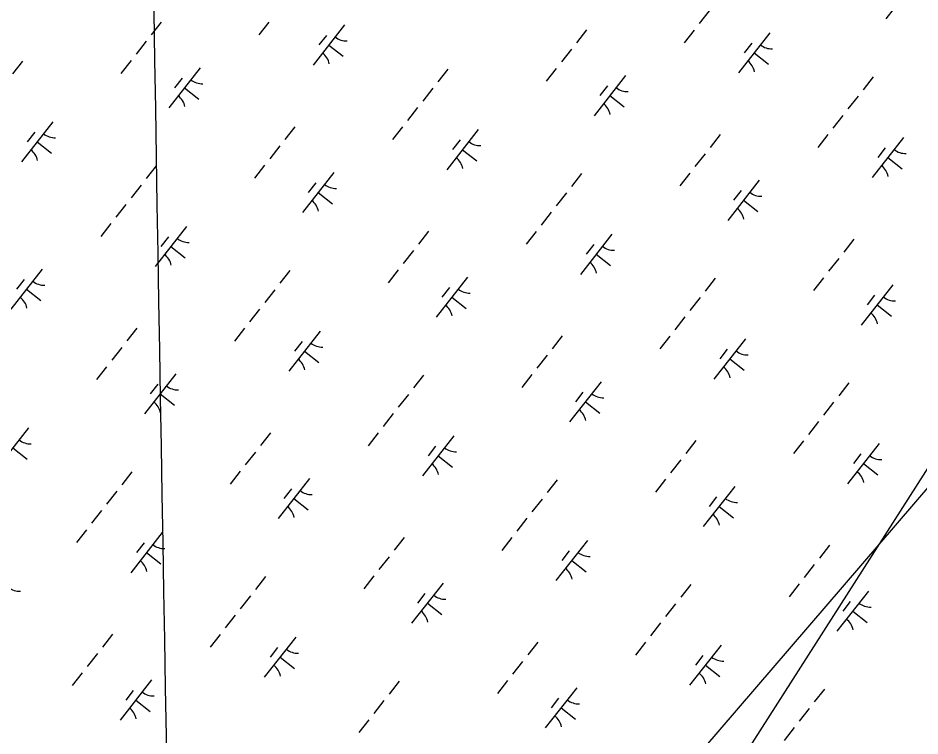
# Model space of a CAD drawing. Extents: x 3896831 to 3918110, y 171006 to 193349.
# Drawn here: x 3904219 to 3905103, y 179191 to 179895 of the extents above; entities that cross this region are included whole.
import ezdxf

# ---------------------------------------------------------------- set-up
doc = ezdxf.new("R2010")
doc.units = 0
for name, color, linetype in [('V-GRID-MAJR', 7, 'Continuous'), ('V-UTIL-LINE', 7, 'Continuous'), ('V-WETL-SWMP', 7, 'Continuous')]:
    doc.layers.add(name, color=color, linetype=linetype)

msp = doc.modelspace()

# ---------------------------------------------------------------- linework, layer by layer
at = {"layer": 'V-GRID-MAJR'}
msp.add_spline([(3904462.47, 173418.2), (3904435.14, 175024.17), (3904332, 181084.34), (3904281.21, 184068.54)], degree=3, dxfattribs=at)
at = {"layer": 'V-UTIL-LINE'}
for points in [[(3911670.46, 187980.28), (3909726.08, 186106.61), (3909690.73, 186047.69), (3909490.4, 185423.13), (3908571.24, 184256.5), (3908123.44, 183643.73), (3907157.15, 182394.62), (3906544.37, 181593.3), (3906120.15, 181051.23), (3905460.24, 180002.44), (3904670.7, 178765.11), (3903951.87, 177622.05), (3903445.16, 176832.52), (3902962.01, 176054.77), (3902855.95, 175866.22)], [(3902278.53, 176090.12), (3904647.13, 178894.74), (3905719.49, 180143.85), (3906520.81, 181098.36), (3907322.13, 182041.09), (3907534.24, 182300.34), (3908040.96, 182924.9), (3909513.97, 184881.06), (3910138.53, 185694.16), (3909821.79, 185935.47), (3909829.34, 185945.1), (3909882.67, 185906.96)]]:
    msp.add_lwpolyline(points, dxfattribs=at)
at = {"layer": 'V-WETL-SWMP'}
for p, q in [((3905099.78, 179933.16), (3905068.94, 179893.81)), ((3904896.12, 179901.82), (3904886.25, 179889.23)), ((3904359.21, 179890.77), (3904349.34, 179878.17)), ((3904464.67, 179890.63), (3904454.8, 179878.04)), ((3904538.81, 179887.9), (3904507.96, 179848.55)), ((3904521.01, 179877.7), (3904513.61, 179868.26)), ((3904775.85, 179883.07), (3904765.98, 179870.47)), ((3904881.32, 179882.93), (3904871.45, 179870.34)), ((3904955.45, 179880.2), (3904924.61, 179840.85)), ((3904344.41, 179871.88), (3904334.54, 179859.28)), ((3904523.39, 179868.22), (3904537.55, 179857.12)), ((3904937.66, 179870), (3904930.25, 179860.56)), ((3904761.05, 179864.18), (3904751.18, 179851.58)), ((3904940.03, 179860.52), (3904954.2, 179849.42)), ((3904223.36, 179852.39), (3904213.49, 179839.8)), ((3904329.6, 179852.99), (3904319.73, 179840.39)), ((3904397.42, 179845.95), (3904366.57, 179806.6)), ((3904640.01, 179844.69), (3904630.14, 179832.1)), ((3904746.24, 179845.29), (3904736.37, 179832.69)), ((3904379.62, 179835.76), (3904372.22, 179826.31)), ((3904814.06, 179838.25), (3904783.22, 179798.9)), ((3905056.65, 179836.99), (3905046.78, 179824.4)), ((3904382, 179826.27), (3904396.16, 179815.17)), ((3904625.2, 179825.8), (3904615.33, 179813.21)), ((3904796.27, 179828.06), (3904788.86, 179818.61)), ((3904798.64, 179818.57), (3904812.81, 179807.47)), ((3905041.84, 179818.1), (3905031.97, 179805.51)), ((3904610.4, 179806.92), (3904600.53, 179794.32)), ((3905027.04, 179799.22), (3905017.17, 179786.62)), ((3904253.08, 179792.99), (3904222.24, 179753.64)), ((3904490.13, 179788.16), (3904480.26, 179775.56)), ((3904595.59, 179788.03), (3904585.72, 179775.43)), ((3904235.29, 179782.8), (3904227.89, 179773.35)), ((3904669.73, 179785.29), (3904638.88, 179745.94)), ((3904906.77, 179780.46), (3904896.9, 179767.86)), ((3905012.24, 179780.33), (3905002.37, 179767.73)), ((3904237.66, 179773.31), (3904251.83, 179762.21)), ((3904651.93, 179775.1), (3904644.53, 179765.65)), ((3905086.37, 179777.59), (3905055.53, 179738.24)), ((3904475.32, 179769.27), (3904465.45, 179756.67)), ((3904654.3, 179765.61), (3904668.47, 179754.51)), ((3904891.97, 179761.57), (3904882.1, 179748.97)), ((3905068.58, 179767.4), (3905061.17, 179757.95)), ((3905070.95, 179757.91), (3905085.11, 179746.81)), ((3904354.28, 179749.79), (3904344.41, 179737.19)), ((3904460.52, 179750.38), (3904450.65, 179737.78)), ((3904528.34, 179743.34), (3904497.49, 179703.99)), ((3904770.93, 179742.09), (3904761.06, 179729.49)), ((3904877.16, 179742.68), (3904867.29, 179730.08)), ((3904944.98, 179735.64), (3904914.14, 179696.29)), ((3904339.48, 179730.9), (3904329.61, 179718.3)), ((3904510.54, 179733.15), (3904503.14, 179723.7)), ((3904512.91, 179723.66), (3904527.08, 179712.56)), ((3904756.12, 179723.2), (3904746.25, 179710.6)), ((3904927.19, 179725.45), (3904919.78, 179716)), ((3904324.67, 179712.01), (3904314.8, 179699.41)), ((3904929.56, 179715.96), (3904943.72, 179704.86)), ((3904741.32, 179704.31), (3904731.45, 179691.71)), ((3904309.87, 179693.12), (3904300, 179680.52)), ((3904384, 179690.38), (3904353.16, 179651.03)), ((3904621.05, 179685.55), (3904611.18, 179672.95)), ((3904726.51, 179685.42), (3904716.64, 179672.82)), ((3904800.64, 179682.68), (3904769.8, 179643.33)), ((3904366.21, 179680.19), (3904358.81, 179670.74)), ((3905037.69, 179677.85), (3905027.82, 179665.25)), ((3904368.58, 179670.71), (3904382.75, 179659.6)), ((3904606.24, 179666.66), (3904596.37, 179654.07)), ((3904782.85, 179672.49), (3904775.45, 179663.04)), ((3904785.22, 179663.01), (3904799.39, 179651.9)), ((3905022.89, 179658.96), (3905013.02, 179646.37)), ((3904242.61, 179648.43), (3904211.77, 179609.08)), ((3904485.2, 179647.18), (3904475.33, 179634.58)), ((3904591.44, 179647.77), (3904581.57, 179635.18)), ((3904224.82, 179638.24), (3904217.42, 179628.79)), ((3904659.25, 179640.73), (3904628.41, 179601.38)), ((3904901.84, 179639.48), (3904891.97, 179626.88)), ((3905008.08, 179640.07), (3904998.21, 179627.48)), ((3904227.19, 179628.76), (3904241.36, 179617.65)), ((3904641.46, 179630.54), (3904634.06, 179621.09)), ((3905075.9, 179633.03), (3905045.05, 179593.68)), ((3904470.4, 179628.29), (3904460.53, 179615.69)), ((3904643.83, 179621.06), (3904658, 179609.95)), ((3904887.04, 179620.59), (3904877.17, 179607.99)), ((3905058.1, 179622.84), (3905050.7, 179613.39)), ((3905060.48, 179613.36), (3905074.64, 179602.25)), ((3904455.59, 179609.4), (3904445.72, 179596.8)), ((3904872.23, 179601.7), (3904862.36, 179589.11)), ((3904335.32, 179590.64), (3904325.45, 179578.05)), ((3904440.79, 179590.51), (3904430.92, 179577.92)), ((3904514.92, 179587.77), (3904484.08, 179548.42)), ((3904497.13, 179577.58), (3904489.72, 179568.13)), ((3904751.97, 179582.94), (3904742.1, 179570.35)), ((3904857.43, 179582.81), (3904847.56, 179570.22)), ((3904931.56, 179580.07), (3904900.72, 179540.72)), ((3904320.52, 179571.75), (3904310.65, 179559.16)), ((3904499.5, 179568.1), (3904513.67, 179556.99)), ((3904913.77, 179569.88), (3904906.37, 179560.43)), ((3904737.16, 179564.05), (3904727.29, 179551.46)), ((3904916.14, 179560.4), (3904930.31, 179549.29)), ((3904305.71, 179552.86), (3904295.84, 179540.27)), ((3904373.53, 179545.82), (3904342.69, 179506.47)), ((3904616.12, 179544.57), (3904606.25, 179531.98)), ((3904722.36, 179545.16), (3904712.49, 179532.57)), ((3904355.74, 179535.63), (3904348.33, 179526.18)), ((3904790.17, 179538.12), (3904759.33, 179498.77)), ((3905032.76, 179536.87), (3905022.89, 179524.28)), ((3904358.11, 179526.15), (3904372.28, 179515.04)), ((3904601.31, 179525.68), (3904591.44, 179513.09)), ((3904772.38, 179527.93), (3904764.98, 179518.48)), ((3904774.75, 179518.45), (3904788.92, 179507.34)), ((3905017.96, 179517.98), (3905008.09, 179505.39)), ((3904586.51, 179506.79), (3904576.64, 179494.2)), ((3905003.15, 179499.09), (3904993.28, 179486.5)), ((3904229.2, 179492.86), (3904198.35, 179453.51)), ((3904466.24, 179488.03), (3904456.37, 179475.44)), ((3904571.7, 179487.9), (3904561.83, 179475.31)), ((3904645.84, 179485.16), (3904615, 179445.81)), ((3904882.88, 179480.33), (3904873.01, 179467.74)), ((3904988.35, 179480.2), (3904978.48, 179467.61)), ((3904213.77, 179473.19), (3904227.94, 179462.08)), ((3904628.05, 179474.97), (3904620.64, 179465.52)), ((3905062.48, 179477.46), (3905031.64, 179438.11)), ((3904451.44, 179469.14), (3904441.57, 179456.55)), ((3904630.42, 179465.49), (3904644.58, 179454.38)), ((3904868.08, 179461.44), (3904858.21, 179448.85)), ((3905044.69, 179467.27), (3905037.29, 179457.83)), ((3905047.06, 179457.79), (3905061.23, 179446.68)), ((3904330.4, 179449.66), (3904320.53, 179437.07)), ((3904436.63, 179450.25), (3904426.76, 179437.66)), ((3904504.45, 179443.22), (3904473.6, 179403.86)), ((3904747.04, 179441.96), (3904737.17, 179429.37)), ((3904853.27, 179442.55), (3904843.41, 179429.96)), ((3904921.09, 179435.52), (3904890.25, 179396.16)), ((3904315.59, 179430.77), (3904305.72, 179418.18)), ((3904486.66, 179433.02), (3904479.25, 179423.58)), ((3904489.03, 179423.54), (3904503.19, 179412.44)), ((3904732.23, 179423.07), (3904722.36, 179410.48)), ((3904903.3, 179425.32), (3904895.9, 179415.88)), ((3904300.79, 179411.88), (3904290.92, 179399.29)), ((3904905.67, 179415.84), (3904919.84, 179404.74)), ((3904717.43, 179404.18), (3904707.56, 179391.59)), ((3904285.98, 179392.99), (3904276.11, 179380.4)), ((3904360.11, 179390.26), (3904329.27, 179350.9)), ((3904597.16, 179385.42), (3904587.29, 179372.83)), ((3904702.62, 179385.29), (3904692.75, 179372.7)), ((3904776.76, 179382.56), (3904745.91, 179343.2)), ((3904342.32, 179380.06), (3904334.92, 179370.62)), ((3905013.8, 179377.72), (3905003.93, 179365.13)), ((3904344.69, 179370.58), (3904358.86, 179359.48)), ((3904582.36, 179366.53), (3904572.49, 179353.94)), ((3904758.96, 179372.36), (3904751.56, 179362.92)), ((3904761.34, 179362.88), (3904775.5, 179351.78)), ((3904999, 179358.83), (3904989.13, 179346.24)), ((3904461.31, 179347.05), (3904451.44, 179334.46)), ((3904567.55, 179347.64), (3904557.68, 179335.05)), ((3904635.37, 179340.61), (3904604.52, 179301.25)), ((3904877.96, 179339.35), (3904868.09, 179326.76)), ((3904984.19, 179339.94), (3904974.32, 179327.35)), ((3904617.57, 179330.41), (3904610.17, 179320.97)), ((3905052.01, 179332.91), (3905021.17, 179293.55)), ((3904446.51, 179328.16), (3904436.64, 179315.57)), ((3904619.94, 179320.93), (3904634.11, 179309.83)), ((3904863.15, 179320.46), (3904853.28, 179307.87)), ((3905034.22, 179322.71), (3905026.81, 179313.27)), ((3905036.59, 179313.23), (3905050.75, 179302.13)), ((3904431.7, 179309.27), (3904421.83, 179296.68)), ((3904848.35, 179301.57), (3904838.48, 179288.98)), ((3904311.44, 179290.51), (3904301.57, 179277.92)), ((3904416.9, 179290.38), (3904407.03, 179277.79)), ((3904491.03, 179287.65), (3904460.19, 179248.29)), ((3904473.24, 179277.45), (3904465.84, 179268.01)), ((3904728.08, 179282.81), (3904718.21, 179270.22)), ((3904833.54, 179282.68), (3904823.67, 179270.09)), ((3904907.68, 179279.95), (3904876.83, 179240.59)), ((3904296.63, 179271.62), (3904286.76, 179259.03)), ((3904475.61, 179267.97), (3904489.78, 179256.87)), ((3904889.88, 179269.75), (3904882.48, 179260.31)), ((3904713.27, 179263.92), (3904703.4, 179251.33)), ((3904892.25, 179260.27), (3904906.42, 179249.17)), ((3904281.83, 179252.73), (3904271.96, 179240.14)), ((3904349.64, 179245.7), (3904318.8, 179206.35)), ((3904592.23, 179244.44), (3904582.36, 179231.85)), ((3904698.47, 179245.03), (3904688.6, 179232.44)), ((3904331.85, 179235.5), (3904324.45, 179226.06)), ((3904766.29, 179238), (3904735.44, 179198.65)), ((3905008.87, 179236.74), (3904999, 179224.15)), ((3904334.22, 179226.02), (3904348.39, 179214.92)), ((3904577.43, 179225.55), (3904567.56, 179212.96)), ((3904748.49, 179227.8), (3904741.09, 179218.36)), ((3904750.86, 179218.32), (3904765.03, 179207.22)), ((3904994.07, 179217.85), (3904984.2, 179205.26)), ((3904562.62, 179206.66), (3904552.75, 179194.07)), ((3904979.27, 179198.96), (3904969.4, 179186.37))]:
    msp.add_line(p, q, dxfattribs=at)
for centre, start, end in [((3904540.61, 179889.82), 231.14028, 272.68394), ((3904957.25, 179882.12), 231.14028, 272.68394), ((3904506.53, 179846.34), 11.14028, 52.68394), ((3904923.18, 179838.64), 11.14028, 52.68394), ((3904399.22, 179847.87), 231.14028, 272.68394), ((3904815.86, 179840.17), 231.14028, 272.68394), ((3904365.14, 179804.39), 11.14028, 52.68394), ((3904781.79, 179796.69), 11.14028, 52.68394), ((3904254.89, 179794.91), 231.14028, 272.68394), ((3904671.53, 179787.21), 231.14028, 272.68394), ((3904220.81, 179751.43), 11.14028, 52.68394), ((3905088.17, 179779.51), 231.14028, 272.68394), ((3904637.45, 179743.73), 11.14028, 52.68394), ((3905054.1, 179736.03), 11.14028, 52.68394), ((3904530.14, 179745.26), 231.14028, 272.68394), ((3904946.78, 179737.56), 231.14028, 272.68394), ((3904496.06, 179701.78), 11.14028, 52.68394), ((3904912.7, 179694.08), 11.14028, 52.68394), ((3904385.81, 179692.3), 231.14028, 272.68394), ((3904802.45, 179684.6), 231.14028, 272.68394), ((3904351.73, 179648.82), 11.14028, 52.68394), ((3904768.37, 179641.12), 11.14028, 52.68394), ((3904244.42, 179650.35), 231.14028, 272.68394), ((3904661.06, 179642.65), 231.14028, 272.68394), ((3904210.34, 179606.87), 11.14028, 52.68394), ((3905077.7, 179634.95), 231.14028, 272.68394), ((3904626.98, 179599.17), 11.14028, 52.68394), ((3905043.62, 179591.47), 11.14028, 52.68394), ((3904516.72, 179589.69), 231.14028, 272.68394), ((3904933.37, 179581.99), 231.14028, 272.68394), ((3904482.65, 179546.21), 11.14028, 52.68394), ((3904899.29, 179538.51), 11.14028, 52.68394), ((3904375.33, 179547.74), 231.14028, 272.68394), ((3904791.98, 179540.04), 231.14028, 272.68394), ((3904341.26, 179504.26), 11.14028, 52.68394), ((3904757.9, 179496.56), 11.14028, 52.68394), ((3904231, 179494.78), 231.14028, 272.68394), ((3904647.64, 179487.08), 231.14028, 272.68394), ((3905064.29, 179479.38), 231.14028, 272.68394), ((3904613.56, 179443.6), 11.14028, 52.68394), ((3905030.21, 179435.9), 11.14028, 52.68394), ((3904506.25, 179445.13), 231.14028, 272.68394), ((3904922.9, 179437.43), 231.14028, 272.68394), ((3904472.17, 179401.65), 11.14028, 52.68394), ((3904888.82, 179393.95), 11.14028, 52.68394), ((3904361.92, 179392.17), 231.14028, 272.68394), ((3904778.56, 179384.47), 231.14028, 272.68394), ((3904327.84, 179348.69), 11.14028, 52.68394), ((3904744.48, 179340.99), 11.14028, 52.68394), ((3904220.53, 179350.22), 231.14028, 272.68394), ((3904637.17, 179342.52), 231.14028, 272.68394), ((3905053.81, 179334.82), 231.14028, 272.68394), ((3904603.09, 179299.04), 11.14028, 52.68394), ((3905019.74, 179291.34), 11.14028, 52.68394), ((3904492.84, 179289.56), 231.14028, 272.68394), ((3904909.48, 179281.86), 231.14028, 272.68394), ((3904458.76, 179246.08), 11.14028, 52.68394), ((3904875.4, 179238.38), 11.14028, 52.68394), ((3904351.45, 179247.62), 231.14028, 272.68394), ((3904768.09, 179239.92), 231.14028, 272.68394), ((3904317.37, 179204.14), 11.14028, 52.68394), ((3904734.01, 179196.44), 11.14028, 52.68394)]:
    msp.add_arc(centre, 17.62, start, end, dxfattribs=at)

doc.saveas('drawing.dxf')
